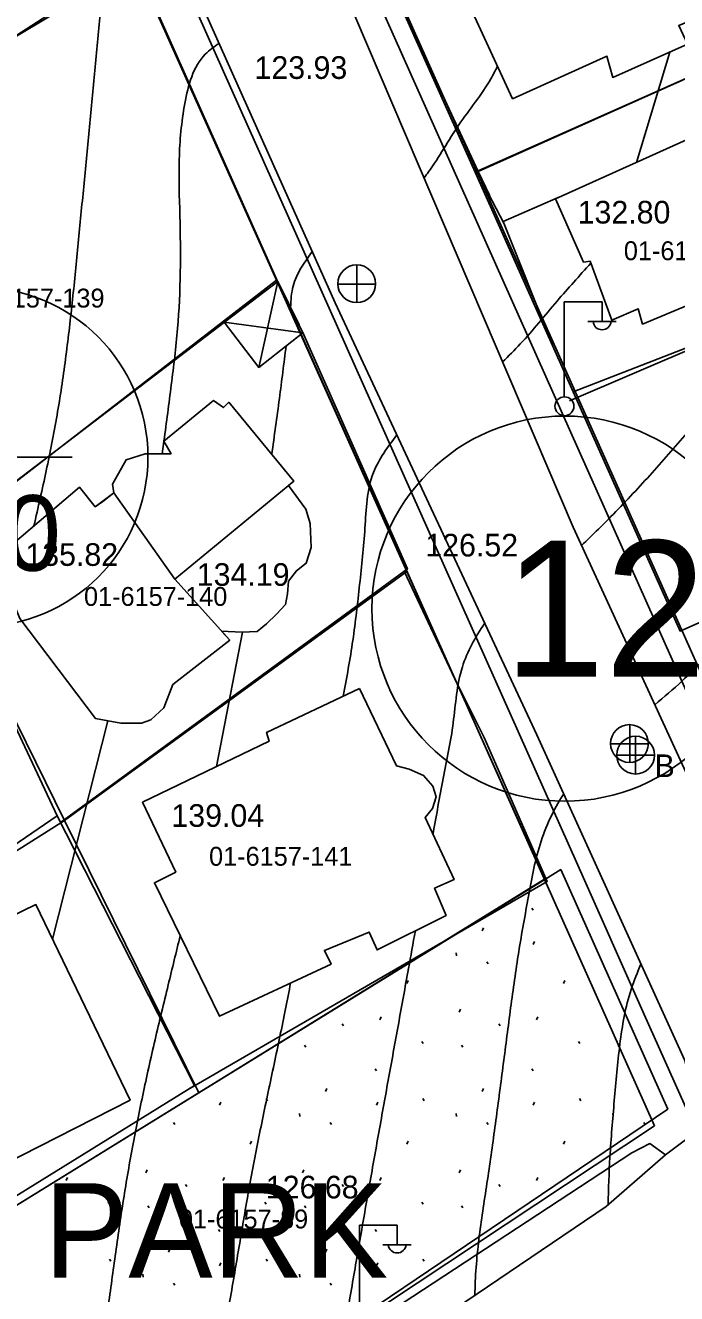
# Model space of a CAD drawing. Extents: x 412225 to 413380, y 4456471 to 4457189.
# Drawn here: x 413198.5 to 413233, y 4456719.9 to 4456787.1 of the extents above; entities that cross this region are included whole.
import ezdxf

# ---------------------------------------------------------------- set-up
doc = ezdxf.new("R2010")
doc.units = 0
for name, color, linetype in [('0_HALİHAZIR', 7, 'Continuous'), ('0_KADASTRO', 7, 'Continuous'), ('Level 28', 7, 'Continuous'), ('Level 30', 7, 'Continuous'), ('Level 41', 7, 'Continuous'), ('Level 57', 7, 'Continuous'), ('Level 58', 7, 'Continuous'), ('Level 62', 7, 'Continuous')]:
    doc.layers.add(name, color=color, linetype=linetype)

# ---------------------------------------------------------------- blocks, each defined once
blk = doc.blocks.new('12')
at = {"layer": 'Level 58'}
blk.add_circle((0, 0), 10.2, dxfattribs=at)
blk.add_text('12', height=7.2, dxfattribs=at).set_placement((-3.23, -3.6))

msp = doc.modelspace()

# ---------------------------------------------------------------- linework, layer by layer
at = {"layer": '0_HALİHAZIR'}
for p, q in [((413230.872, 4456779.813), (413232.632, 4456785.661)), ((413216.083, 4456772.382), (413216.083, 4456774.382)), ((413210.883, 4456768.961), (413211.901, 4456773.51)), ((413215.063, 4456773.372), (413217.063, 4456773.372)), ((413227.051, 4456767.423), (413227.051, 4456772.423)), ((413227.051, 4456772.423), (413229.051, 4456772.423)), ((413229.051, 4456771.423), (413229.051, 4456772.423)), ((413213.218, 4456770.797), (413209.063, 4456771.346)), ((413228.291, 4456771.383), (413229.791, 4456771.383)), ((413205.767, 4456764.382), (413205.864, 4456765.036)), ((413208.657, 4456747.815), (413210.022, 4456754.941)), ((413199.978, 4456738.665), (413202.892, 4456750.239)), ((413230.518, 4456748.026), (413230.518, 4456750.026)), ((413230.828, 4456749.42), (413230.828, 4456747.42)), ((413229.498, 4456749.016), (413231.498, 4456749.016)), ((413229.828, 4456748.42), (413231.828, 4456748.42)), ((413216.209, 4456718.521), (413216.209, 4456723.521)), ((413216.209, 4456723.521), (413218.209, 4456723.521)), ((413218.209, 4456722.521), (413218.209, 4456723.521)), ((413217.449, 4456722.481), (413218.949, 4456722.481))]:
    msp.add_line(p, q, dxfattribs=at)
for points in [[(413185.992, 4456837.137), (413205.051, 4456794.48), (413214.928, 4456772.381), (413225.604, 4456749.495), (413233.425, 4456732.241), (413233.899, 4456730.269), (413233.896, 4456729.314), (413233.613, 4456728.142), (413232.415, 4456727.247), (413229.262, 4456724.51), (413200.766, 4456705.196), (413200.277, 4456705.359), (413199.359, 4456706.553), (413198.092, 4456707.287), (413195.792, 4456710.141), (413189.333, 4456719.819), (413174.72, 4456750.635), (413156.515, 4456791.276), (413145.237, 4456816.425)], [(413305.876, 4456772.09), (413291.921, 4456764.223), (413259.241, 4456744.083), (413241.11, 4456732.397), (413240.376, 4456732.512), (413227.517, 4456760.501), (413213.898, 4456792.435), (413214.139, 4456792.817), (413252.073, 4456813.524), (413290.5, 4456833.761), (413291.943, 4456834.22), (413292.575, 4456834.319), (413293.507, 4456834.28), (413294.215, 4456834.223), (413294.883, 4456833.914), (413295.997, 4456832.998), (413306.385, 4456816.404)], [(413178.71, 4456796.263), (413185.576, 4456801.152), (413194.277, 4456807.508), (413201.906, 4456788.823), (413178.886, 4456775.073)], [(413222.497, 4456779.328), (413216.228, 4456792.824), (413230.523, 4456801.218)], [(413223.089, 4456778.072), (413222.497, 4456779.328), (413242.613, 4456788.336)], [(413223.033, 4456778.18), (413223.876, 4456776.564)], [(413226.416, 4456770.182), (413223.814, 4456776.682), (413226.73, 4456777.948)], [(413248.476, 4456776.249), (413227.33, 4456767.185)], [(413200.226, 4456745.197), (413193.512, 4456759.487), (413211.901, 4456773.51)], [(413211.901, 4456773.51), (413213.02, 4456771.204)], [(413213.201, 4456770.837), (413218.749, 4456758.288), (413200.398, 4456744.857)], [(413213.218, 4456770.797), (413213.231, 4456770.769)], [(413198.244, 4456755.658), (413202.241, 4456750.361), (413203.594, 4456750.108), (413204.674, 4456750.122), (413205.182, 4456750.289), (413205.86, 4456750.922), (413206.341, 4456752.155), (413209.349, 4456754.516), (413208.92, 4456754.994), (413209.987, 4456754.94), (413210.803, 4456754.975), (413211.293, 4456755.369), (413211.828, 4456755.88), (413212.294, 4456756.393), (413212.4, 4456756.971), (413212.461, 4456757.643), (413212.88, 4456758.188), (413213.399, 4456758.581), (413213.655, 4456759.419), (413213.608, 4456760.693), (413213.379, 4456761.453), (413212.451, 4456762.698), (413212.733, 4456762.93), (413209.3, 4456767.108), (413209.012, 4456766.833), (413208.49, 4456767.2), (413205.855, 4456765.05), (413206.245, 4456764.383), (413204.881, 4456764.38), (413203.865, 4456764.057), (413203.146, 4456762.765), (413203.213, 4456762.318), (413202.235, 4456761.579), (413201.401, 4456762.611), (413197.484, 4456759.28)], [(413218.577, 4456758.162), (413221.404, 4456752.169)], [(413221.348, 4456752.286), (413222.806, 4456749.353)], [(413222.806, 4456749.353), (413226.14, 4456741.725), (413207.239, 4456730.762)], [(413183.322, 4456733.642), (413200.226, 4456745.197), (413207.485, 4456730.914), (413189.716, 4456719.913)], [(413199.359, 4456706.553), (413202.479, 4456708.873), (413230.619, 4456727.36), (413231.582, 4456727.848), (413232.415, 4456727.247)]]:
    msp.add_lwpolyline(points, dxfattribs=at)
for points in [[(413220.296, 4456791.928), (413225.733, 4456794.553), (413226.037, 4456793.282), (413229.046, 4456794.592), (413228.413, 4456796.204), (413233.166, 4456798.333), (413235.319, 4456793.675), (413234.431, 4456793.445), (413236.603, 4456788.549), (413233.113, 4456787.071), (413233.569, 4456786.081), (413229.621, 4456784.314), (413229.31, 4456785.437), (413224.315, 4456783.189)], [(413226.586, 4456777.883), (413239.748, 4456783.81), (413243.334, 4456776.536), (413239.936, 4456775.113), (413239.512, 4456775.944), (413237.013, 4456774.8), (413237.351, 4456773.825), (413231.198, 4456771.25), (413230.96, 4456772.062), (413229.572, 4456771.456), (413228.419, 4456774.576), (413228.062, 4456774.532)], [(413209.063, 4456771.346), (413211.901, 4456773.51), (413213.218, 4456770.797), (413210.883, 4456768.961)], [(413206.45, 4456757.744), (413203.213, 4456762.318), (413203.146, 4456762.765), (413203.865, 4456764.057), (413204.881, 4456764.38), (413206.245, 4456764.383), (413205.855, 4456765.05), (413208.49, 4456767.2), (413209.012, 4456766.833), (413209.3, 4456767.108), (413212.733, 4456762.93)], [(413209.349, 4456754.516), (413206.341, 4456752.155), (413205.86, 4456750.922), (413205.182, 4456750.289), (413204.674, 4456750.122), (413203.594, 4456750.108), (413202.241, 4456750.361), (413198.244, 4456755.658), (413197.436, 4456757.654), (413197.484, 4456759.28), (413201.401, 4456762.611), (413202.235, 4456761.579), (413202.641, 4456761.849), (413203.213, 4456762.318), (413206.45, 4456757.744)], [(413216.214, 4456751.943), (413218.179, 4456747.846), (413218.848, 4456747.68), (413219.607, 4456747.342), (413220.091, 4456746.78), (413220.27, 4456746.21), (413220.074, 4456745.596), (413219.697, 4456745.109), (413221.22, 4456741.829), (413220.187, 4456741.369), (413220.796, 4456739.933), (413217.146, 4456738.101), (413216.729, 4456739.046), (413214.357, 4456738.079), (413214.715, 4456737.354), (413208.803, 4456734.59), (413205.361, 4456741.658), (413206.497, 4456742.223), (413204.739, 4456745.927), (413211.429, 4456749.152), (413211.295, 4456749.621)], [(413186.431, 4456733.266), (413191.552, 4456723.767), (413204.077, 4456730.146), (413199.095, 4456740.501), (413194.259, 4456738.164), (413194.63, 4456737.257)]]:
    msp.add_lwpolyline(points, close=True, dxfattribs=at)
for centre, radius in [((413216.068, 4456773.39), 1), ((413227.061, 4456766.899), 0.5), ((413230.502, 4456749.034), 1), ((413230.828, 4456748.42), 1)]:
    msp.add_circle(centre, radius, dxfattribs=at)
for centre in [(413229.051, 4456771.427), (413218.209, 4456722.525)]:
    msp.add_arc(centre, 0.474, 184.83843, 355.14641, dxfattribs=at)
for points in [[(413198.987, 4456760.559), (413199.64, 4456763.486), (413200.211, 4456766.429), (413200.658, 4456769.393), (413201.013, 4456772.371), (413201.314, 4456775.356), (413201.604, 4456778.342), (413201.89, 4456781.328), (413202.173, 4456784.315), (413202.451, 4456787.302), (413202.722, 4456790.29), (413202.949, 4456793.281), (413203.04, 4456796.273), (413203.514, 4456797.922)], [(413205.867, 4456765.06), (413206.259, 4456768.034), (413206.588, 4456771.015), (413206.735, 4456774), (413206.71, 4456776.994), (413206.677, 4456779.989), (413206.975, 4456782.939), (413208.057, 4456785.544), (413208.787, 4456786.122)], [(413219.631, 4456778.993), (413219.864, 4456779.309), (413221.478, 4456781.809), (413223.165, 4456784.245), (413223.525, 4456784.908)], [(413231.841, 4456751.09), (413233.286, 4456752.347), (413235.377, 4456754.492), (413237.354, 4456756.746), (413239.229, 4456759.085), (413240.983, 4456761.515), (413242.53, 4456764.071), (413243.791, 4456766.771), (413244.815, 4456769.584), (413245.709, 4456772.448), (413246.593, 4456775.315), (413247.475, 4456778.182), (413248.356, 4456781.05), (413248.545, 4456781.667)], [(413227.965, 4456759.526), (413228.858, 4456760.389), (413230.94, 4456762.547), (413232.944, 4456764.779), (413234.817, 4456767.113), (413236.356, 4456769.613), (413237.593, 4456772.326), (413238.594, 4456775.154), (413238.738, 4456775.59)], [(413212.568, 4456772.137), (413212.703, 4456773.268), (413213.716, 4456775.091)], [(413223.788, 4456769.244), (413224.721, 4456770.198), (413226.675, 4456772.472), (413228.458, 4456774.472)], [(413211.571, 4456764.343), (413211.979, 4456767.315), (413212.332, 4456770.101)], [(413215.356, 4456751.537), (413215.864, 4456754.494), (413216.224, 4456757.464), (413216.504, 4456760.447), (413216.953, 4456763.384), (413218.192, 4456765.384)], [(413220.106, 4456744.229), (413220.644, 4456747.18), (413221.175, 4456750.133), (413221.658, 4456753.093), (413222.829, 4456755.388), (413222.844, 4456755.41)], [(413222.322, 4456719.806), (413222.325, 4456719.98), (413222.556, 4456722.957), (413222.991, 4456725.926), (413223.408, 4456728.896), (413223.802, 4456731.87), (413224.19, 4456734.845), (413224.613, 4456737.815), (413225.124, 4456740.769), (413225.773, 4456743.694), (413226.987, 4456746.318), (413227.02, 4456746.37)], [(413200.739, 4456705.205), (413200.848, 4456706.751), (413201.252, 4456709.709), (413201.848, 4456712.649), (413202.384, 4456715.599), (413202.831, 4456718.564), (413203.238, 4456721.536), (413203.668, 4456724.504), (413204.168, 4456727.462), (413204.746, 4456730.404), (413205.397, 4456733.332), (413206.095, 4456736.249), (413206.726, 4456738.854)], [(413215.052, 4456714.879), (413215.21, 4456716.424), (413215.663, 4456719.389), (413216.172, 4456722.345), (413216.686, 4456725.301), (413217.207, 4456728.255), (413217.738, 4456731.208), (413218.273, 4456734.16), (413218.808, 4456737.112), (413219.173, 4456739.119)], [(413229.367, 4456724.601), (413229.467, 4456727.131), (413229.699, 4456730.122), (413229.995, 4456733.106), (413230.59, 4456736.015), (413231.108, 4456737.353)], [(413207.876, 4456710.015), (413207.98, 4456711.406), (413208.381, 4456714.37), (413208.945, 4456717.317), (413209.484, 4456720.267), (413209.986, 4456723.222), (413210.499, 4456726.176), (413211.08, 4456729.118), (413211.698, 4456732.053), (413212.304, 4456734.991), (413212.571, 4456736.351)], [(413304.426, 4456645.876), (413302.267, 4456646.636), (413299.409, 4456647.533), (413296.516, 4456648.308), (413293.587, 4456648.952), (413290.649, 4456649.559), (413287.709, 4456650.158), (413284.77, 4456650.762), (413281.835, 4456651.382), (413278.906, 4456652.029), (413275.993, 4456652.741), (413273.095, 4456653.513), (413270.211, 4456654.341), (413267.332, 4456655.183), (413264.471, 4456656.081), (413261.722, 4456657.224), (413259.098, 4456658.633), (413256.599, 4456660.292), (413254.14, 4456662.009), (413251.679, 4456663.725), (413249.178, 4456665.378), (413246.602, 4456666.908), (413243.951, 4456668.305), (413241.251, 4456669.611), (413238.592, 4456670.99), (413236.175, 4456672.644), (413233.98, 4456674.647), (413232.025, 4456676.918), (413230.176, 4456679.278), (413228.553, 4456681.784), (413227.576, 4456684.477), (413227.236, 4456687.364), (413227.417, 4456690.358), (413227.665, 4456693.348), (413227.927, 4456696.336), (413228.234, 4456699.32), (413228.648, 4456702.288), (413229.361, 4456705.18), (413230.412, 4456707.957), (413231.764, 4456710.631), (413233.125, 4456713.299), (413234.346, 4456716.03), (413235.315, 4456718.86), (413236.394, 4456721.211)]]:
    msp.add_spline(points, degree=3, dxfattribs=at)
at = {"layer": '0_KADASTRO'}
for points in [[(413178.796, 4456796.097), (413179.269, 4456796.362), (413197.112, 4456806.495), (413204.24, 4456790.545), (413185.943, 4456778.729)], [(413216.222, 4456793.004), (413235.282, 4456803.347), (413242.57, 4456788.3), (413222.34, 4456779.29)], [(413185.17, 4456778.23), (413185.943, 4456778.729), (413204.24, 4456790.545), (413211.83, 4456773.57), (413193.49, 4456759.4)], [(413222.34, 4456779.29), (413242.57, 4456788.3), (413248.6, 4456775.85), (413227.52, 4456767.67)], [(413227.52, 4456767.67), (413248.6, 4456775.85), (413254.48, 4456764.49), (413233.18, 4456754.99)], [(413193.49, 4456759.4), (413211.83, 4456773.57), (413218.72, 4456758.14), (413200.61, 4456744.96)], [(413176.66, 4456748.53), (413193.49, 4456759.4), (413200.61, 4456744.96), (413183.109, 4456733.889)], [(413200.61, 4456744.96), (413218.72, 4456758.14), (413226.019, 4456741.835), (413207.716, 4456730.536)], [(413183.109, 4456733.889), (413200.61, 4456744.96), (413207.716, 4456730.536), (413189.53, 4456719.31)], [(413189.53, 4456719.31), (413207.716, 4456730.536), (413226.019, 4456741.835), (413226.87, 4456742.36), (413232.53, 4456729.67), (413195.88, 4456704.89)]]:
    msp.add_lwpolyline(points, close=True, dxfattribs=at)
at = {"layer": 'Level 28'}
for p, q in [((413241.788, 4456735.916), (413216.306, 4456793.082)), ((413204.265, 4456790.602), (413231.826, 4456728.785)), ((413221.271, 4456738.939), (413221.271, 4456738.939)), ((413231.826, 4456728.785), (413195.824, 4456704.907))]:
    msp.add_line(p, q, dxfattribs=at)
at = {"layer": 'Level 30'}
msp.add_line((413201.019, 4456764.211), (413191.019, 4456764.211), dxfattribs=at)
msp.add_circle((413196.019, 4456764.211), 9, dxfattribs=at)
at = {"layer": 'Level 41'}
for p, q in [((413225.343, 4456740.312), (413225.414, 4456740.205)), ((413222.702, 4456739.119), (413222.773, 4456739.278)), ((413221.331, 4456737.944), (413221.349, 4456737.784)), ((413225.401, 4456738.39), (413225.473, 4456738.55)), ((413222.961, 4456737.474), (413223.031, 4456737.367)), ((413218.724, 4456736.33), (413218.796, 4456736.49)), ((413227.017, 4456736.33), (413227.089, 4456736.49)), ((413221.496, 4456734.8), (413221.566, 4456734.96)), ((413215.298, 4456734.184), (413215.369, 4456734.078)), ((413217.286, 4456734.392), (413217.357, 4456734.552)), ((413223.591, 4456734.184), (413223.662, 4456734.078)), ((413225.579, 4456734.392), (413225.65, 4456734.552)), ((413219.506, 4456733.255), (413219.577, 4456733.148)), ((413227.799, 4456733.255), (413227.87, 4456733.148)), ((413213.312, 4456733.063), (413213.383, 4456732.956)), ((413221.605, 4456733.063), (413221.676, 4456732.956)), ((413229.898, 4456733.063), (413229.96, 4456732.969)), ((413217.05, 4456731.802), (413217.121, 4456731.695)), ((413225.343, 4456731.802), (413225.414, 4456731.695)), ((413214.409, 4456730.609), (413214.48, 4456730.768)), ((413222.702, 4456730.609), (413222.773, 4456730.768)), ((413230.995, 4456730.609), (413231.004, 4456730.629)), ((413208.815, 4456729.88), (413208.887, 4456730.04)), ((413211.28, 4456730.225), (413211.351, 4456730.118)), ((413217.108, 4456729.88), (413217.18, 4456730.04)), ((413219.573, 4456730.225), (413219.644, 4456730.118)), ((413225.401, 4456729.88), (413225.473, 4456730.04)), ((413227.866, 4456730.225), (413227.937, 4456730.118)), ((413213.038, 4456729.434), (413213.056, 4456729.274)), ((413221.331, 4456729.434), (413221.349, 4456729.274)), ((413229.624, 4456729.434), (413229.642, 4456729.274)), ((413206.375, 4456728.964), (413206.445, 4456728.857)), ((413214.668, 4456728.964), (413214.738, 4456728.857)), ((413222.961, 4456728.964), (413223.031, 4456728.857)), ((413231.254, 4456728.964), (413231.324, 4456728.857)), ((413210.431, 4456727.82), (413210.503, 4456727.98)), ((413218.724, 4456727.82), (413218.796, 4456727.98)), ((413227.017, 4456727.82), (413227.089, 4456727.98)), ((413200.7, 4456725.882), (413200.771, 4456726.042)), ((413204.91, 4456726.29), (413204.98, 4456726.45)), ((413208.993, 4456725.882), (413209.064, 4456726.042)), ((413213.203, 4456726.29), (413213.273, 4456726.45)), ((413217.286, 4456725.882), (413217.357, 4456726.042)), ((413221.496, 4456726.29), (413221.566, 4456726.45)), ((413225.579, 4456725.882), (413225.65, 4456726.042)), ((413207.005, 4456725.674), (413207.076, 4456725.568)), ((413215.298, 4456725.674), (413215.369, 4456725.568)), ((413223.591, 4456725.674), (413223.662, 4456725.568)), ((413202.92, 4456724.745), (413202.991, 4456724.638)), ((413205.019, 4456724.553), (413205.09, 4456724.446)), ((413211.213, 4456724.745), (413211.284, 4456724.638)), ((413213.312, 4456724.553), (413213.383, 4456724.446)), ((413219.506, 4456724.745), (413219.577, 4456724.638)), ((413221.605, 4456724.553), (413221.676, 4456724.446)), ((413200.464, 4456723.292), (413200.535, 4456723.185)), ((413208.757, 4456723.292), (413208.828, 4456723.185)), ((413217.05, 4456723.292), (413217.121, 4456723.185)), ((413206.116, 4456722.099), (413206.187, 4456722.258)), ((413214.409, 4456722.099), (413214.48, 4456722.258)), ((413200.522, 4456721.37), (413200.594, 4456721.53)), ((413202.987, 4456721.715), (413203.058, 4456721.608)), ((413208.815, 4456721.37), (413208.887, 4456721.53)), ((413211.28, 4456721.715), (413211.351, 4456721.608)), ((413217.108, 4456721.37), (413217.18, 4456721.53)), ((413219.573, 4456721.715), (413219.644, 4456721.608)), ((413204.745, 4456720.924), (413204.763, 4456720.764)), ((413213.038, 4456720.924), (413213.056, 4456720.764)), ((413206.375, 4456720.454), (413206.445, 4456720.347)), ((413214.668, 4456720.454), (413214.738, 4456720.347))]:
    msp.add_line(p, q, dxfattribs=at)
at = {"layer": 'Level 57'}
msp.add_line((413225.998, 4456741.855), (413189.53, 4456719.31), dxfattribs=at)
at = {"layer": 'Level 62'}
for p, q in [((413248.718, 4456717.672), (413195.978, 4456836.011)), ((413207.186, 4456788.756), (413227.691, 4456742.745)), ((413227.691, 4456742.745), (413231.281, 4456734.689)), ((413231.281, 4456734.689), (413240.603, 4456713.773))]:
    msp.add_line(p, q, dxfattribs=at)

# ---------------------------------------------------------------- block references
at = {"layer": 'Level 58'}
msp.add_blockref('12', (413227.077, 4456756.179), dxfattribs=at)

# ---------------------------------------------------------------- texts
at = {"layer": '0_HALİHAZIR'}
for s, p in [('123.93 ', (413210.661, 4456784.238)), ('132.80', (413227.759, 4456776.578)), ('126.52 ', (413219.699, 4456758.942)), ('135.82', (413198.534, 4456758.445)), ('134.19', (413207.605, 4456757.388)), ('B', (413231.828, 4456747.258)), ('139.04', (413206.264, 4456744.622)), ('126.68 ', (413211.26, 4456724.94))]:
    msp.add_text(s, height=1.2, dxfattribs=at).set_placement(p)
at = {"layer": '0_KADASTRO'}
for s, p in [('01-6167-12', (413230.205, 4456774.637)), ('01-6167-12', (413230.205, 4456774.637)), ('01-6157-139', (413195.14, 4456772.128)), ('01-6157-139', (413195.14, 4456772.128)), ('01-6157-140', (413201.638, 4456756.325)), ('01-6157-140', (413201.638, 4456756.325)), ('01-6157-141', (413208.256, 4456742.562)), ('01-6157-141', (413208.256, 4456742.562)), ('01-6157-89', (413206.66, 4456723.349)), ('01-6157-89', (413206.66, 4456723.349))]:
    msp.add_text(s, height=1, dxfattribs=at).set_placement(p)
at = {"layer": 'Level 30'}
msp.add_text('0.90', height=4, dxfattribs=at).set_placement((413190.003, 4456758.186))
at = {"layer": 'Level 41'}
msp.add_text('PARK', height=5, dxfattribs=at).set_placement((413199.526, 4456720.745))

doc.saveas('drawing.dxf')
